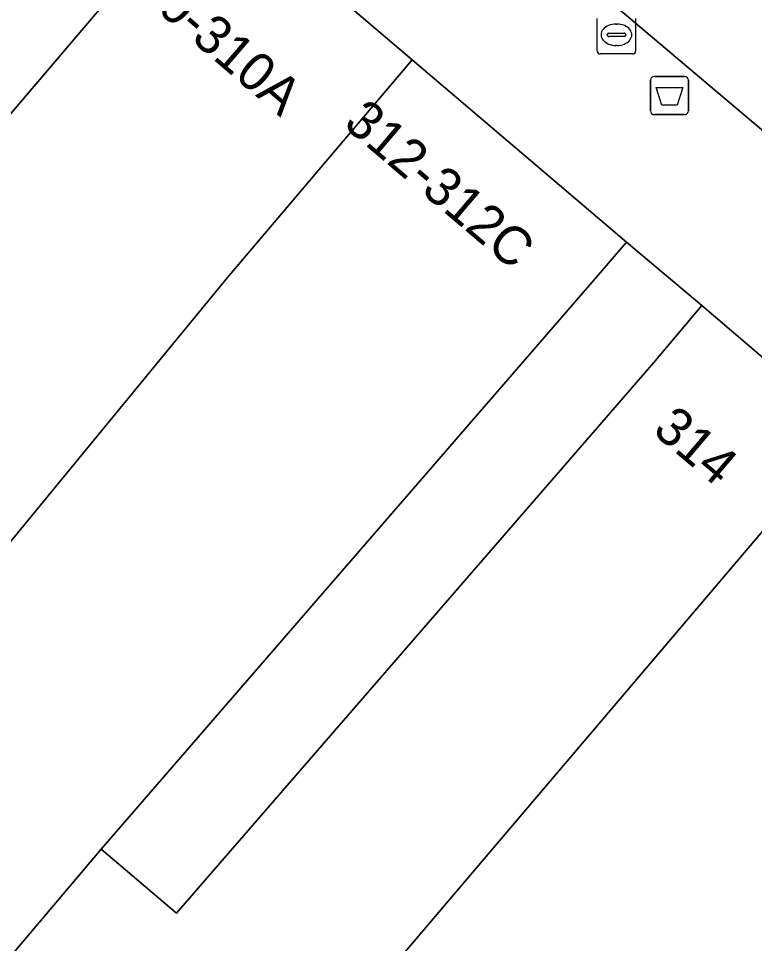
# Model space of a CAD drawing. Extents: x 162344 to 162869, y 381217 to 381818.
# Drawn here: x 162803 to 162822.25, y 381526.4 to 381550.6 of the extents above; entities that cross this region are included whole.
import ezdxf

# ---------------------------------------------------------------- set-up
doc = ezdxf.new("R2010")
doc.units = 0
for name, color, linetype in [('IMGEO_Afvalbak', 7, 'Continuous'), ('IMGEO_Brandkraan', 7, 'Continuous'), ('IMGEO_Fietspad_gesloten', 7, 'Continuous'), ('IMGEO_Pand', 7, 'Continuous'), ('IMGEO_Pand_nummerreeks', 7, 'Continuous'), ('IMGEO_Voetpad_open', 7, 'Continuous')]:
    doc.layers.add(name, color=color, linetype=linetype)

msp = doc.modelspace()

# ---------------------------------------------------------------- linework, layer by layer
at = {"layer": 'IMGEO_Afvalbak'}
for p, q in [((162819.63, 381549.08), (162820.42, 381549.08)), ((162820.42, 381549.08), (162819.63, 381549.08)), ((162819.53, 381548.18), (162819.53, 381548.98)), ((162819.53, 381548.98), (162819.53, 381548.18)), ((162820.52, 381548.98), (162820.52, 381548.18)), ((162820.52, 381548.18), (162820.52, 381548.98)), ((162820.42, 381548.08), (162819.63, 381548.08)), ((162819.63, 381548.08), (162820.42, 381548.08))]:
    msp.add_line(p, q, dxfattribs=at)
msp.add_lwpolyline([(162819.673, 381548.794), (162820.377, 381548.794), (162820.228, 381548.324), (162819.822, 381548.324), (162819.673, 381548.794)], dxfattribs=at)
for centre, start, end in [((162819.63, 381548.98), 90, 180), ((162819.63, 381548.98), 90, 180), ((162820.42, 381548.98), 0, 90), ((162820.42, 381548.98), 360, 90), ((162819.63, 381548.18), 180, 270), ((162819.63, 381548.18), 180, 270), ((162820.42, 381548.18), 270, 0), ((162820.42, 381548.18), 270, 0)]:
    msp.add_arc(centre, 0.1, start, end, dxfattribs=at)
at = {"layer": 'IMGEO_Brandkraan'}
for p, q in [((162818.138, 381549.743), (162818.138, 381550.595)), ((162818.626, 381550.449), (162818.651, 381550.449)), ((162819.139, 381550.595), (162819.139, 381549.743)), ((162818.44, 381550.212), (162818.838, 381550.212)), ((162818.397, 381550.163), (162818.397, 381550.175)), ((162818.835, 381550.126), (162818.437, 381550.126)), ((162818.881, 381550.175), (162818.881, 381550.163)), ((162818.649, 381549.889), (162818.624, 381549.889)), ((162819.065, 381549.669), (162818.213, 381549.669))]:
    msp.add_line(p, q, dxfattribs=at)
for points in [[(162818.138, 381549.743), (162818.138, 381550.595)], [(162819.139, 381550.595), (162819.139, 381549.743)], [(162819.065, 381549.669), (162818.213, 381549.669)]]:
    msp.add_lwpolyline(points, dxfattribs=at)
for centre, radius, start, end in [((162818.437, 381550.172), 0.0403, 85.8775, 175.7526), ((162818.842, 381550.174), 0.0386, 1.7309, 96.639), ((162818.434, 381550.162), 0.0366, 178.938, 274.7102), ((162818.838, 381550.169), 0.043, 264.8664, 352.4533), ((162818.215, 381549.745), 0.0765, 181.552, 268.448), ((162818.215, 381549.745), 0.0765, 181.552, 268.448), ((162819.063, 381549.745), 0.0765, 271.552, 358.448), ((162819.063, 381549.745), 0.0765, 271.552, 358.448)]:
    msp.add_arc(centre, radius, start, end, dxfattribs=at)
for centre, major_axis, ratio, start_param, end_param in [((162818.625, 381550.169), (-0.387, 0.002), 0.722429, 4.712389, 7.853982), ((162818.65, 381550.169), (-0.39, 0.002), 0.717154, 1.570796, 4.712389)]:
    msp.add_ellipse(centre, major_axis=major_axis, ratio=ratio, start_param=start_param, end_param=end_param, dxfattribs=at)
at = {"layer": 'IMGEO_Fietspad_gesloten'}
msp.add_lwpolyline([(162684.232, 381664.825), (162688.355, 381661.085), (162692.352, 381657.601), (162694.144, 381656.087), (162695.755, 381654.725), (162704.011, 381647.75), (162705.608, 381646.401), (162718.443, 381635.556), (162720.034, 381634.212), (162732.624, 381623.574), (162734.239, 381622.209), (162743.076, 381614.743), (162746.831, 381611.57), (162748.438, 381610.212), (162761.023, 381599.578), (162762.605, 381598.241), (162775.215, 381587.585), (162776.8, 381586.246), (162789.414, 381575.587), (162791.002, 381574.245), (162797.286, 381568.935), (162800.436, 381566.273), (162829.055, 381542.09), (162840.499, 381532.368)], dxfattribs=at)
at = {"layer": 'IMGEO_Pand'}
for points in [[(162807.896, 381554.107), (162802.659, 381558.563), (162797.816, 381552.864), (162793.7, 381547.913), (162789.745, 381543.262), (162794.922, 381538.86), (162803.056, 381548.411)], [(162813.298, 381549.512), (162807.896, 381554.107), (162803.056, 381548.411), (162794.922, 381538.86), (162800.467, 381534.147), (162802.645, 381536.74), (162808.46, 381543.819)], [(162817.998, 381543.688), (162818.905, 381544.742), (162813.298, 381549.512), (162808.46, 381543.819), (162802.645, 381536.74), (162800.467, 381534.147), (162796.986, 381529.991), (162799.612, 381527.76), (162802.29, 381525.485), (162805.161, 381528.866)], [(162824.698, 381539.819), (162820.872, 381543.085), (162819.613, 381541.599), (162807.133, 381527.19), (162805.161, 381528.866), (162802.29, 381525.485), (162801.088, 381524.07), (162808.488, 381517.895), (162812.709, 381522.415), (162812.598, 381522.509), (162813.346, 381523.389), (162811.823, 381524.665)], [(162833.01, 381532.723), (162824.698, 381539.819), (162811.823, 381524.665), (162813.346, 381523.389), (162814.567, 381524.826), (162818.623, 381521.38), (162821.151, 381518.767)]]:
    msp.add_lwpolyline(points, close=True, dxfattribs=at)
at = {"layer": 'IMGEO_Voetpad_open'}
for points in [[(162840.499, 381532.368), (162829.055, 381542.09), (162800.436, 381566.273)], [(162800.041, 381565.929), (162797.896, 381563.425), (162797.494, 381562.956), (162797.667, 381562.809), (162802.659, 381558.563), (162807.896, 381554.107), (162813.298, 381549.512), (162818.905, 381544.742), (162820.872, 381543.085), (162824.698, 381539.819), (162833.01, 381532.723), (162837.476, 381528.911), (162844.977, 381522.508), (162847.475, 381523.854), (162844.617, 381527.974)]]:
    msp.add_lwpolyline(points, dxfattribs=at)
msp.add_lwpolyline([(162819.613, 381541.599), (162820.872, 381543.085), (162818.905, 381544.742), (162817.998, 381543.688), (162805.161, 381528.866), (162807.133, 381527.19)], close=True, dxfattribs=at)

# ---------------------------------------------------------------- texts
at = {"layer": 'IMGEO_Pand_nummerreeks'}
for s, rotation, p in [('310-310A', 319.2971, (162805.458, 381551.783)), ('312-312C', 319.6122, (162811.463, 381547.791)), ('314', 319.6523, (162819.551, 381539.77))]:
    msp.add_text(s, height=1, rotation=rotation, dxfattribs=at).set_placement(p)

doc.saveas('drawing.dxf')
